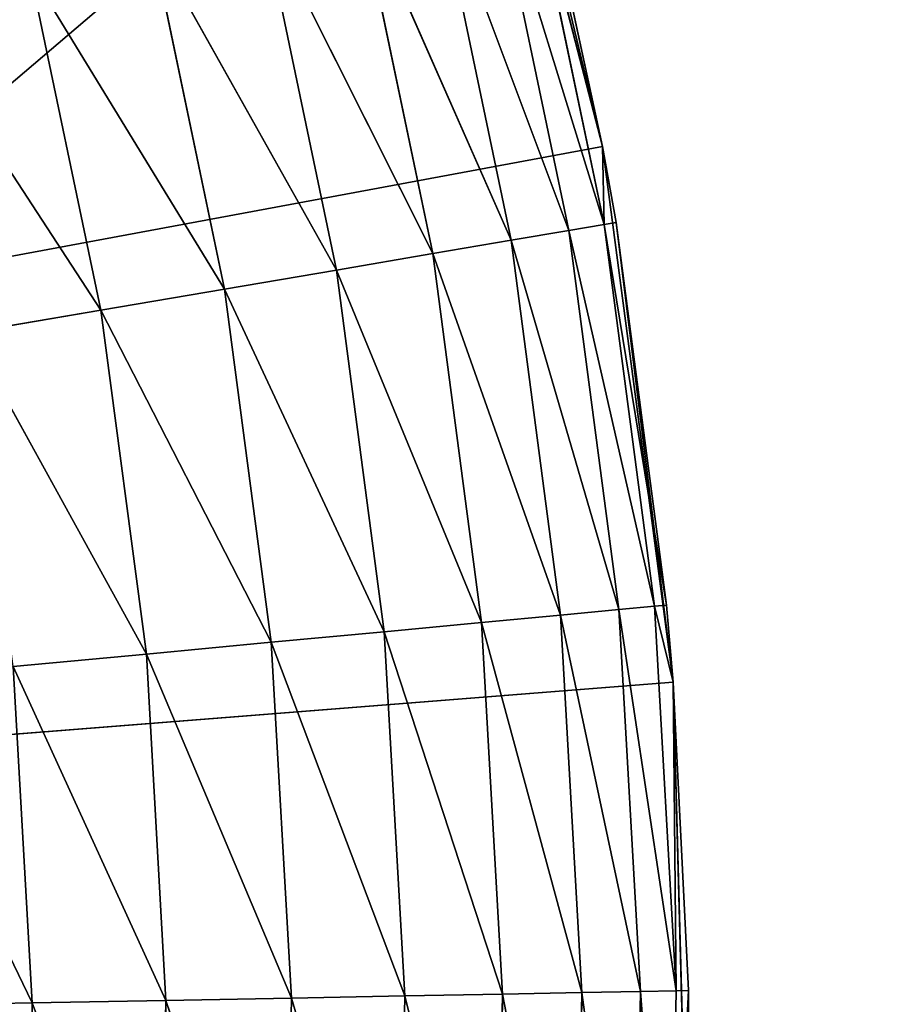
# Model space of a CAD drawing. Extents: x 0.1 to 25.1, y 0 to 8.
# Tile 561 of 582: x 23.696 to 23.807, y 2.186 to 2.31. Entities that reach past the tile are written whole.
import ezdxf

# ---------------------------------------------------------------- set-up
doc = ezdxf.new("R2010")
doc.units = 0
doc.header["$LTSCALE"] = 2.54
doc.layers.get('0').update_dxf_attribs({"color": 13, "linetype": 'CONTINUOUS'})

# ---------------------------------------------------------------- blocks, each defined once
blk = doc.blocks.new('P__KA__AZIENKOWA_DOCIA_25C')
at = {"color": 0}
for p, q in [((23.47495, 2.11488, 29.35), (25.13026, 3.52566, 29.35)), ((23.47495, 2.11488, 29.35), (25.13026, 3.52566, 29.35)), ((23.75342, 2.36051, 29.35), (23.76933, 2.29436, 29.35)), ((23.75342, 2.36051, 29.35), (23.76933, 2.29436, 29.35)), ((23.76933, 2.29436, 28.95), (23.75962, 2.332, 28.93264)), ((23.76933, 2.29436, 28.95), (23.75962, 2.332, 28.93264)), ((23.76954, 2.28453, 28.93264), (23.75962, 2.332, 28.93264)), ((23.76954, 2.28453, 28.93264), (23.75962, 2.332, 28.93264)), ((23.76933, 2.29436, 29.35), (23.76109, 2.33237, 28.95)), ((23.76933, 2.29436, 28.95), (23.76109, 2.33237, 28.95)), ((23.76933, 2.29436, 29.35), (23.76109, 2.33237, 28.95)), ((23.76933, 2.29436, 28.95), (23.76109, 2.33237, 28.95)), ((23.76954, 2.28453, 28.93264), (23.75524, 2.33091, 28.9158)), ((23.76954, 2.28453, 28.93264), (23.75524, 2.33091, 28.9158)), ((23.76509, 2.28378, 28.9158), (23.75524, 2.33091, 28.9158)), ((23.76509, 2.28378, 28.9158), (23.75524, 2.33091, 28.9158)), ((23.76509, 2.28378, 28.9158), (23.74809, 2.32914, 28.9)), ((23.76509, 2.28378, 28.9158), (23.74809, 2.32914, 28.9)), ((23.75783, 2.28254, 28.9), (23.74809, 2.32914, 28.9)), ((23.75783, 2.28254, 28.9), (23.74809, 2.32914, 28.9)), ((23.75783, 2.28254, 28.9), (23.73839, 2.32673, 28.88572)), ((23.75783, 2.28254, 28.9), (23.73839, 2.32673, 28.88572)), ((23.74797, 2.28086, 28.88572), (23.73839, 2.32673, 28.88572)), ((23.74797, 2.28086, 28.88572), (23.73839, 2.32673, 28.88572)), ((23.74797, 2.28086, 28.88572), (23.72642, 2.32376, 28.87339)), ((23.74797, 2.28086, 28.88572), (23.72642, 2.32376, 28.87339)), ((23.73582, 2.27879, 28.87339), (23.72642, 2.32376, 28.87339)), ((23.73582, 2.27879, 28.87339), (23.72642, 2.32376, 28.87339)), ((23.73582, 2.27879, 28.87339), (23.71257, 2.32031, 28.8634)), ((23.73582, 2.27879, 28.87339), (23.71257, 2.32031, 28.8634)), ((23.72175, 2.27639, 28.8634), (23.71257, 2.32031, 28.8634)), ((23.72175, 2.27639, 28.8634), (23.71257, 2.32031, 28.8634)), ((23.72175, 2.27639, 28.8634), (23.69723, 2.3165, 28.85603)), ((23.72175, 2.27639, 28.8634), (23.69723, 2.3165, 28.85603)), ((23.70617, 2.27374, 28.85603), (23.69723, 2.3165, 28.85603)), ((23.70617, 2.27374, 28.85603), (23.69723, 2.3165, 28.85603)), ((23.70617, 2.27374, 28.85603), (23.68089, 2.31245, 28.85152)), ((23.70617, 2.27374, 28.85603), (23.68089, 2.31245, 28.85152)), ((23.13026, 2.17566, 29.35), (23.76933, 2.29436, 29.35)), ((23.13026, 2.17566, 29.35), (23.76933, 2.29436, 29.35)), ((23.77104, 2.28479, 28.95), (23.76933, 2.29436, 29.35)), ((23.76933, 2.29436, 29.35), (23.77824, 2.22691, 29.35)), ((23.77104, 2.28479, 28.95), (23.76933, 2.29436, 29.35)), ((23.77104, 2.28479, 28.95), (23.76933, 2.29436, 28.95)), ((23.76933, 2.29436, 28.95), (23.76933, 2.29436, 29.35)), ((23.76933, 2.29436, 28.95), (23.76933, 2.29436, 29.35)), ((23.76933, 2.29436, 29.35), (23.77824, 2.22691, 29.35)), ((23.77104, 2.28479, 28.95), (23.76933, 2.29436, 28.95)), ((23.76954, 2.28453, 28.93264), (23.76933, 2.29436, 28.95)), ((23.76954, 2.28453, 28.93264), (23.76933, 2.29436, 28.95)), ((23.76509, 2.28378, 28.9158), (23.76954, 2.28453, 28.93264)), ((23.76509, 2.28378, 28.9158), (23.76954, 2.28453, 28.93264)), ((23.77104, 2.28479, 28.95), (23.76954, 2.28453, 28.93264)), ((23.77104, 2.28479, 28.95), (23.76954, 2.28453, 28.93264)), ((23.76954, 2.28453, 28.93264), (23.77589, 2.23646, 28.93264)), ((23.76954, 2.28453, 28.93264), (23.77589, 2.23646, 28.93264)), ((23.76954, 2.28453, 28.93264), (23.7774, 2.2366, 28.95)), ((23.76954, 2.28453, 28.93264), (23.7774, 2.2366, 28.95)), ((23.7774, 2.2366, 28.95), (23.77104, 2.28479, 28.95)), ((23.77104, 2.28479, 28.95), (23.77824, 2.22691, 29.35)), ((23.77104, 2.28479, 28.95), (23.77824, 2.22691, 29.35)), ((23.7774, 2.2366, 28.95), (23.77104, 2.28479, 28.95)), ((23.75783, 2.28254, 28.9), (23.76509, 2.28378, 28.9158)), ((23.75783, 2.28254, 28.9), (23.76509, 2.28378, 28.9158)), ((23.76509, 2.28378, 28.9158), (23.7714, 2.23603, 28.9158)), ((23.76509, 2.28378, 28.9158), (23.7714, 2.23603, 28.9158)), ((23.76509, 2.28378, 28.9158), (23.77589, 2.23646, 28.93264)), ((23.76509, 2.28378, 28.9158), (23.77589, 2.23646, 28.93264)), ((23.74797, 2.28086, 28.88572), (23.75783, 2.28254, 28.9)), ((23.74797, 2.28086, 28.88572), (23.75783, 2.28254, 28.9)), ((23.75783, 2.28254, 28.9), (23.76406, 2.23534, 28.9)), ((23.75783, 2.28254, 28.9), (23.76406, 2.23534, 28.9)), ((23.75783, 2.28254, 28.9), (23.7714, 2.23603, 28.9158)), ((23.75783, 2.28254, 28.9), (23.7714, 2.23603, 28.9158)), ((23.73582, 2.27879, 28.87339), (23.74797, 2.28086, 28.88572)), ((23.73582, 2.27879, 28.87339), (23.74797, 2.28086, 28.88572)), ((23.74797, 2.28086, 28.88572), (23.75411, 2.2344, 28.88572)), ((23.74797, 2.28086, 28.88572), (23.75411, 2.2344, 28.88572)), ((23.74797, 2.28086, 28.88572), (23.76406, 2.23534, 28.9)), ((23.74797, 2.28086, 28.88572), (23.76406, 2.23534, 28.9)), ((23.72175, 2.27639, 28.8634), (23.73582, 2.27879, 28.87339)), ((23.72175, 2.27639, 28.8634), (23.73582, 2.27879, 28.87339)), ((23.73582, 2.27879, 28.87339), (23.74184, 2.23325, 28.87339)), ((23.73582, 2.27879, 28.87339), (23.74184, 2.23325, 28.87339)), ((23.73582, 2.27879, 28.87339), (23.75411, 2.2344, 28.88572)), ((23.73582, 2.27879, 28.87339), (23.75411, 2.2344, 28.88572)), ((23.70617, 2.27374, 28.85603), (23.72175, 2.27639, 28.8634)), ((23.70617, 2.27374, 28.85603), (23.72175, 2.27639, 28.8634)), ((23.72175, 2.27639, 28.8634), (23.72762, 2.23191, 28.8634)), ((23.72175, 2.27639, 28.8634), (23.72762, 2.23191, 28.8634)), ((23.72175, 2.27639, 28.8634), (23.74184, 2.23325, 28.87339)), ((23.72175, 2.27639, 28.8634), (23.74184, 2.23325, 28.87339)), ((23.68958, 2.27091, 28.85152), (23.70617, 2.27374, 28.85603)), ((23.68958, 2.27091, 28.85152), (23.70617, 2.27374, 28.85603)), ((23.70617, 2.27374, 28.85603), (23.71189, 2.23043, 28.85603)), ((23.70617, 2.27374, 28.85603), (23.71189, 2.23043, 28.85603)), ((23.70617, 2.27374, 28.85603), (23.72762, 2.23191, 28.8634)), ((23.70617, 2.27374, 28.85603), (23.72762, 2.23191, 28.8634)), ((23.68958, 2.27091, 28.85152), (23.71189, 2.23043, 28.85603)), ((23.68958, 2.27091, 28.85152), (23.71189, 2.23043, 28.85603)), ((23.76406, 2.23534, 28.9), (23.7714, 2.23603, 28.9158)), ((23.76406, 2.23534, 28.9), (23.7714, 2.23603, 28.9158)), ((23.7714, 2.23603, 28.9158), (23.77589, 2.23646, 28.93264)), ((23.7714, 2.23603, 28.9158), (23.77589, 2.23646, 28.93264)), ((23.77863, 2.18804, 28.93264), (23.7714, 2.23603, 28.9158)), ((23.77863, 2.18804, 28.93264), (23.7714, 2.23603, 28.9158)), ((23.77412, 2.18795, 28.9158), (23.7714, 2.23603, 28.9158)), ((23.77412, 2.18795, 28.9158), (23.7714, 2.23603, 28.9158)), ((23.77589, 2.23646, 28.93264), (23.7774, 2.2366, 28.95)), ((23.77589, 2.23646, 28.93264), (23.7774, 2.2366, 28.95)), ((23.77824, 2.22691, 28.95), (23.77589, 2.23646, 28.93264)), ((23.77824, 2.22691, 28.95), (23.77589, 2.23646, 28.93264)), ((23.77863, 2.18804, 28.93264), (23.77589, 2.23646, 28.93264)), ((23.77863, 2.18804, 28.93264), (23.77589, 2.23646, 28.93264)), ((23.77824, 2.22691, 28.95), (23.7774, 2.2366, 28.95)), ((23.7774, 2.2366, 28.95), (23.77824, 2.22691, 29.35)), ((23.7774, 2.2366, 28.95), (23.77824, 2.22691, 29.35)), ((23.77824, 2.22691, 28.95), (23.7774, 2.2366, 28.95)), ((23.75411, 2.2344, 28.88572), (23.76406, 2.23534, 28.9)), ((23.75411, 2.2344, 28.88572), (23.76406, 2.23534, 28.9)), ((23.77412, 2.18795, 28.9158), (23.76406, 2.23534, 28.9)), ((23.77412, 2.18795, 28.9158), (23.76406, 2.23534, 28.9)), ((23.76675, 2.18781, 28.9), (23.76406, 2.23534, 28.9)), ((23.76675, 2.18781, 28.9), (23.76406, 2.23534, 28.9)), ((23.72762, 2.23191, 28.8634), (23.74184, 2.23325, 28.87339)), ((23.72762, 2.23191, 28.8634), (23.74184, 2.23325, 28.87339)), ((23.74184, 2.23325, 28.87339), (23.75411, 2.2344, 28.88572)), ((23.74184, 2.23325, 28.87339), (23.75411, 2.2344, 28.88572)), ((23.75676, 2.18762, 28.88572), (23.74184, 2.23325, 28.87339)), ((23.75676, 2.18762, 28.88572), (23.74184, 2.23325, 28.87339)), ((23.74443, 2.18738, 28.87339), (23.74184, 2.23325, 28.87339)), ((23.74443, 2.18738, 28.87339), (23.74184, 2.23325, 28.87339)), ((23.76675, 2.18781, 28.9), (23.75411, 2.2344, 28.88572)), ((23.76675, 2.18781, 28.9), (23.75411, 2.2344, 28.88572)), ((23.75676, 2.18762, 28.88572), (23.75411, 2.2344, 28.88572)), ((23.75676, 2.18762, 28.88572), (23.75411, 2.2344, 28.88572)), ((23.71189, 2.23043, 28.85603), (23.72762, 2.23191, 28.8634)), ((23.71189, 2.23043, 28.85603), (23.72762, 2.23191, 28.8634)), ((23.74443, 2.18738, 28.87339), (23.72762, 2.23191, 28.8634)), ((23.74443, 2.18738, 28.87339), (23.72762, 2.23191, 28.8634)), ((23.73016, 2.18711, 28.8634), (23.72762, 2.23191, 28.8634)), ((23.73016, 2.18711, 28.8634), (23.72762, 2.23191, 28.8634)), ((23.69513, 2.22885, 28.85152), (23.71189, 2.23043, 28.85603)), ((23.69513, 2.22885, 28.85152), (23.71189, 2.23043, 28.85603)), ((23.73016, 2.18711, 28.8634), (23.71189, 2.23043, 28.85603)), ((23.73016, 2.18711, 28.8634), (23.71189, 2.23043, 28.85603)), ((23.71436, 2.18681, 28.85603), (23.71189, 2.23043, 28.85603)), ((23.71436, 2.18681, 28.85603), (23.71189, 2.23043, 28.85603)), ((23.71436, 2.18681, 28.85603), (23.69513, 2.22885, 28.85152)), ((23.71436, 2.18681, 28.85603), (23.69513, 2.22885, 28.85152)), ((23.69753, 2.18649, 28.85152), (23.69513, 2.22885, 28.85152)), ((23.69753, 2.18649, 28.85152), (23.69513, 2.22885, 28.85152)), ((23.69753, 2.18649, 28.85152), (23.67784, 2.22722, 28.85)), ((23.69753, 2.18649, 28.85152), (23.67784, 2.22722, 28.85)), ((23.77824, 2.22691, 29.35), (23.13026, 2.17566, 29.35)), ((23.77824, 2.22691, 29.35), (23.13026, 2.17566, 29.35)), ((23.77824, 2.22691, 29.35), (23.77824, 2.22691, 28.95)), ((23.77824, 2.22691, 29.35), (23.77824, 2.22691, 28.95)), ((23.77824, 2.22691, 29.35), (23.78015, 2.18807, 28.95)), ((23.78015, 2.18807, 28.95), (23.77824, 2.22691, 28.95)), ((23.77824, 2.22691, 29.35), (23.78015, 2.18807, 28.95)), ((23.77824, 2.22691, 29.35), (23.78005, 2.1589, 29.35)), ((23.77824, 2.22691, 29.35), (23.78005, 2.1589, 29.35)), ((23.78015, 2.18807, 28.95), (23.77824, 2.22691, 28.95)), ((23.77863, 2.18804, 28.93264), (23.77824, 2.22691, 28.95)), ((23.77863, 2.18804, 28.93264), (23.77824, 2.22691, 28.95)), ((23.73016, 2.18711, 28.8634), (23.74443, 2.18738, 28.87339)), ((23.73016, 2.18711, 28.8634), (23.74443, 2.18738, 28.87339)), ((23.74443, 2.18738, 28.87339), (23.74359, 2.14146, 28.87339)), ((23.74443, 2.18738, 28.87339), (23.74359, 2.14146, 28.87339)), ((23.74443, 2.18738, 28.87339), (23.75676, 2.18762, 28.88572)), ((23.74443, 2.18738, 28.87339), (23.75676, 2.18762, 28.88572)), ((23.74443, 2.18738, 28.87339), (23.7559, 2.14077, 28.88572)), ((23.74443, 2.18738, 28.87339), (23.7559, 2.14077, 28.88572)), ((23.75676, 2.18762, 28.88572), (23.7559, 2.14077, 28.88572)), ((23.75676, 2.18762, 28.88572), (23.7559, 2.14077, 28.88572)), ((23.75676, 2.18762, 28.88572), (23.76675, 2.18781, 28.9)), ((23.75676, 2.18762, 28.88572), (23.76675, 2.18781, 28.9)), ((23.75676, 2.18762, 28.88572), (23.76588, 2.14021, 28.9)), ((23.75676, 2.18762, 28.88572), (23.76588, 2.14021, 28.9)), ((23.76675, 2.18781, 28.9), (23.76588, 2.14021, 28.9)), ((23.76675, 2.18781, 28.9), (23.76588, 2.14021, 28.9)), ((23.76675, 2.18781, 28.9), (23.77412, 2.18795, 28.9158)), ((23.76675, 2.18781, 28.9), (23.77412, 2.18795, 28.9158)), ((23.76675, 2.18781, 28.9), (23.77323, 2.1398, 28.9158)), ((23.76675, 2.18781, 28.9), (23.77323, 2.1398, 28.9158)), ((23.77412, 2.18795, 28.9158), (23.77323, 2.1398, 28.9158)), ((23.77412, 2.18795, 28.9158), (23.77323, 2.1398, 28.9158)), ((23.77412, 2.18795, 28.9158), (23.77863, 2.18804, 28.93264)), ((23.77412, 2.18795, 28.9158), (23.77863, 2.18804, 28.93264)), ((23.77412, 2.18795, 28.9158), (23.77774, 2.13955, 28.93264)), ((23.77412, 2.18795, 28.9158), (23.77774, 2.13955, 28.93264)), ((23.78015, 2.18807, 28.95), (23.77774, 2.13955, 28.93264)), ((23.78015, 2.18807, 28.95), (23.77774, 2.13955, 28.93264)), ((23.77863, 2.18804, 28.93264), (23.77774, 2.13955, 28.93264)), ((23.77863, 2.18804, 28.93264), (23.77774, 2.13955, 28.93264)), ((23.78015, 2.18807, 28.95), (23.77863, 2.18804, 28.93264)), ((23.78015, 2.18807, 28.95), (23.77863, 2.18804, 28.93264)), ((23.78005, 2.1589, 29.35), (23.78015, 2.18807, 28.95)), ((23.78005, 2.1589, 29.35), (23.78015, 2.18807, 28.95)), ((23.78005, 2.1589, 28.95), (23.78015, 2.18807, 28.95)), ((23.78005, 2.1589, 28.95), (23.78015, 2.18807, 28.95)), ((23.68017, 2.18616, 28.85), (23.69753, 2.18649, 28.85152)), ((23.68017, 2.18616, 28.85), (23.69753, 2.18649, 28.85152)), ((23.69753, 2.18649, 28.85152), (23.69675, 2.14407, 28.85152)), ((23.69753, 2.18649, 28.85152), (23.69675, 2.14407, 28.85152)), ((23.69753, 2.18649, 28.85152), (23.71436, 2.18681, 28.85603)), ((23.69753, 2.18649, 28.85152), (23.71436, 2.18681, 28.85603)), ((23.69753, 2.18649, 28.85152), (23.71356, 2.14313, 28.85603)), ((23.69753, 2.18649, 28.85152), (23.71356, 2.14313, 28.85603)), ((23.71436, 2.18681, 28.85603), (23.71356, 2.14313, 28.85603)), ((23.71436, 2.18681, 28.85603), (23.71356, 2.14313, 28.85603)), ((23.71436, 2.18681, 28.85603), (23.73016, 2.18711, 28.8634)), ((23.71436, 2.18681, 28.85603), (23.73016, 2.18711, 28.8634)), ((23.71436, 2.18681, 28.85603), (23.72933, 2.14225, 28.8634)), ((23.71436, 2.18681, 28.85603), (23.72933, 2.14225, 28.8634)), ((23.73016, 2.18711, 28.8634), (23.72933, 2.14225, 28.8634)), ((23.73016, 2.18711, 28.8634), (23.72933, 2.14225, 28.8634)), ((23.73016, 2.18711, 28.8634), (23.74359, 2.14146, 28.87339)), ((23.73016, 2.18711, 28.8634), (23.74359, 2.14146, 28.87339))]:
    blk.add_line(p, q, dxfattribs=at)
mesh = blk.add_polyface(dxfattribs=at)
corners = [(25.13026, 0.32566, 20.5), (0.13026, 0.32566, 20.5), (0.63026, 8.02566, 20.5)]
mesh.append_faces([[corners[k] for k in face] for face in [(0, 1, 2)]], dxfattribs={"color": 0})
mesh = blk.add_polyface(dxfattribs=at)
corners = [(24.63026, 8.02566, 20.65), (0.63026, 8.02566, 20.65), (0.13026, 0.32566, 20.65)]
mesh.append_faces([[corners[k] for k in face] for face in [(0, 1, 2)]], dxfattribs={"color": 0})
mesh = blk.add_polyface(dxfattribs=at)
corners = [(25.13026, 0.32566, 20.65), (24.63026, 8.02566, 20.65), (0.13026, 0.32566, 20.65)]
mesh.append_faces([[corners[k] for k in face] for face in [(0, 1, 2)]], dxfattribs={"color": 0})
mesh = blk.add_polyface(dxfattribs=at)
corners = [(25.13026, 0.32566, 20.5), (0.63026, 8.02566, 20.5), (24.63026, 8.02566, 20.5)]
mesh.append_faces([[corners[k] for k in face] for face in [(0, 1, 2)]], dxfattribs={"color": 0})
mesh = blk.add_polyface(dxfattribs=at)
corners = [(25.13026, 3.52566, 29.5), (23.43337, 2.35066, 29.5), (23.45916, 2.29536, 29.5)]
mesh.append_faces([[corners[k] for k in face] for face in [(0, 1, 2)]], dxfattribs={"color": 0})
mesh = blk.add_polyface(dxfattribs=at)
corners = [(25.13026, 3.52566, 29.35), (23.45916, 2.29536, 29.35), (23.43337, 2.35066, 29.35)]
mesh.append_faces([[corners[k] for k in face] for face in [(0, 1, 2)]], dxfattribs={"color": 0})
mesh = blk.add_polyface(dxfattribs=at)
corners = [(25.13026, 3.52566, 29.5), (23.45916, 2.29536, 29.5), (23.47495, 2.23643, 29.5)]
mesh.append_faces([[corners[k] for k in face] for face in [(0, 1, 2)]], dxfattribs={"color": 0})
mesh = blk.add_polyface(dxfattribs=at)
corners = [(25.13026, 3.52566, 29.35), (23.47495, 2.23643, 29.35), (23.45916, 2.29536, 29.35)]
mesh.append_faces([[corners[k] for k in face] for face in [(0, 1, 2)]], dxfattribs={"color": 0})
mesh = blk.add_polyface(dxfattribs=at)
corners = [(25.13026, 3.52566, 29.5), (23.47495, 2.23643, 29.5), (23.48026, 2.17566, 29.5)]
mesh.append_faces([[corners[k] for k in face] for face in [(0, 1, 2)]], dxfattribs={"color": 0})
mesh = blk.add_polyface(dxfattribs=at)
corners = [(25.13026, 0.32566, 29.35), (23.47495, 2.11488, 29.35), (25.13026, 3.52566, 29.35)]
mesh.append_faces([[corners[k] for k in face] for face in [(0, 1, 2)]], dxfattribs={"color": 0})
mesh = blk.add_polyface(dxfattribs=at)
corners = [(25.13026, 3.52566, 29.35), (23.47495, 2.11488, 29.35), (23.48026, 2.17566, 29.35)]
mesh.append_faces([[corners[k] for k in face] for face in [(0, 1, 2)]], dxfattribs={"color": 0})
mesh = blk.add_polyface(dxfattribs=at)
corners = [(25.13026, 3.52566, 29.35), (23.48026, 2.17566, 29.35), (23.47495, 2.23643, 29.35)]
mesh.append_faces([[corners[k] for k in face] for face in [(0, 1, 2)]], dxfattribs={"color": 0})
mesh = blk.add_polyface(dxfattribs=at)
corners = [(25.13026, 3.52566, 29.5), (23.48026, 2.17566, 29.5), (25.13026, 0.32566, 29.5)]
mesh.append_faces([[corners[k] for k in face] for face in [(0, 1, 2)]], dxfattribs={"color": 0})
mesh = blk.add_polyface(dxfattribs=at)
corners = [(23.70137, 2.48603, 29.35), (23.6658, 2.54403, 29.35), (23.13026, 2.17566, 29.35)]
mesh.append_faces([[corners[k] for k in face] for face in [(0, 1, 2)]], dxfattribs={"color": 0})
mesh = blk.add_polyface(dxfattribs=at)
corners = [(23.73069, 2.42464, 29.35), (23.70137, 2.48603, 29.35), (23.13026, 2.17566, 29.35)]
mesh.append_faces([[corners[k] for k in face] for face in [(0, 1, 2)]], dxfattribs={"color": 0})
mesh = blk.add_polyface(dxfattribs=at)
corners = [(23.75342, 2.36051, 29.35), (23.73069, 2.42464, 29.35), (23.13026, 2.17566, 29.35)]
mesh.append_faces([[corners[k] for k in face] for face in [(0, 1, 2)]], dxfattribs={"color": 0})
mesh = blk.add_polyface(dxfattribs=at)
corners = [(23.76933, 2.29436, 29.35), (23.75342, 2.36051, 29.35), (23.13026, 2.17566, 29.35)]
mesh.append_faces([[corners[k] for k in face] for face in [(0, 1, 2)]], dxfattribs={"color": 0})
mesh = blk.add_polyface(dxfattribs=at)
corners = [(23.75342, 2.36051, 29.35), (23.76933, 2.29436, 29.35), (23.76109, 2.33237, 28.95)]
mesh.append_faces([[corners[k] for k in face] for face in [(0, 1, 2)]], dxfattribs={"color": 0})
mesh = blk.add_polyface(dxfattribs=at)
corners = [(23.75962, 2.332, 28.93264), (23.76954, 2.28453, 28.93264), (23.75524, 2.33091, 28.9158)]
mesh.append_faces([[corners[k] for k in face] for face in [(0, 1, 2)]], dxfattribs={"color": 0})
mesh = blk.add_polyface(dxfattribs=at)
corners = [(23.76109, 2.33237, 28.95), (23.76933, 2.29436, 28.95), (23.75962, 2.332, 28.93264)]
mesh.append_faces([[corners[k] for k in face] for face in [(0, 1, 2)]], dxfattribs={"color": 0})
mesh = blk.add_polyface(dxfattribs=at)
corners = [(23.75962, 2.332, 28.93264), (23.76933, 2.29436, 28.95), (23.76954, 2.28453, 28.93264)]
mesh.append_faces([[corners[k] for k in face] for face in [(0, 1, 2)]], dxfattribs={"color": 0})
mesh = blk.add_polyface(dxfattribs=at)
corners = [(23.76109, 2.33237, 28.95), (23.76933, 2.29436, 29.35), (23.76933, 2.29436, 28.95)]
mesh.append_faces([[corners[k] for k in face] for face in [(0, 1, 2)]], dxfattribs={"color": 0})
mesh = blk.add_polyface(dxfattribs=at)
corners = [(23.75524, 2.33091, 28.9158), (23.76509, 2.28378, 28.9158), (23.74809, 2.32914, 28.9)]
mesh.append_faces([[corners[k] for k in face] for face in [(0, 1, 2)]], dxfattribs={"color": 0})
mesh = blk.add_polyface(dxfattribs=at)
corners = [(23.75524, 2.33091, 28.9158), (23.76954, 2.28453, 28.93264), (23.76509, 2.28378, 28.9158)]
mesh.append_faces([[corners[k] for k in face] for face in [(0, 1, 2)]], dxfattribs={"color": 0})
mesh = blk.add_polyface(dxfattribs=at)
corners = [(23.74809, 2.32914, 28.9), (23.75783, 2.28254, 28.9), (23.73839, 2.32673, 28.88572)]
mesh.append_faces([[corners[k] for k in face] for face in [(0, 1, 2)]], dxfattribs={"color": 0})
mesh = blk.add_polyface(dxfattribs=at)
corners = [(23.74809, 2.32914, 28.9), (23.76509, 2.28378, 28.9158), (23.75783, 2.28254, 28.9)]
mesh.append_faces([[corners[k] for k in face] for face in [(0, 1, 2)]], dxfattribs={"color": 0})
mesh = blk.add_polyface(dxfattribs=at)
corners = [(23.74797, 2.28086, 28.88572), (23.72642, 2.32376, 28.87339), (23.73839, 2.32673, 28.88572)]
mesh.append_faces([[corners[k] for k in face] for face in [(0, 1, 2)]], dxfattribs={"color": 0})
mesh = blk.add_polyface(dxfattribs=at)
corners = [(23.73839, 2.32673, 28.88572), (23.75783, 2.28254, 28.9), (23.74797, 2.28086, 28.88572)]
mesh.append_faces([[corners[k] for k in face] for face in [(0, 1, 2)]], dxfattribs={"color": 0})
mesh = blk.add_polyface(dxfattribs=at)
corners = [(23.73582, 2.27879, 28.87339), (23.71257, 2.32031, 28.8634), (23.72642, 2.32376, 28.87339)]
mesh.append_faces([[corners[k] for k in face] for face in [(0, 1, 2)]], dxfattribs={"color": 0})
mesh = blk.add_polyface(dxfattribs=at)
corners = [(23.74797, 2.28086, 28.88572), (23.73582, 2.27879, 28.87339), (23.72642, 2.32376, 28.87339)]
mesh.append_faces([[corners[k] for k in face] for face in [(0, 1, 2)]], dxfattribs={"color": 0})
mesh = blk.add_polyface(dxfattribs=at)
corners = [(23.72175, 2.27639, 28.8634), (23.69723, 2.3165, 28.85603), (23.71257, 2.32031, 28.8634)]
mesh.append_faces([[corners[k] for k in face] for face in [(0, 1, 2)]], dxfattribs={"color": 0})
mesh = blk.add_polyface(dxfattribs=at)
corners = [(23.73582, 2.27879, 28.87339), (23.72175, 2.27639, 28.8634), (23.71257, 2.32031, 28.8634)]
mesh.append_faces([[corners[k] for k in face] for face in [(0, 1, 2)]], dxfattribs={"color": 0})
mesh = blk.add_polyface(dxfattribs=at)
corners = [(23.70617, 2.27374, 28.85603), (23.68089, 2.31245, 28.85152), (23.69723, 2.3165, 28.85603)]
mesh.append_faces([[corners[k] for k in face] for face in [(0, 1, 2)]], dxfattribs={"color": 0})
mesh = blk.add_polyface(dxfattribs=at)
corners = [(23.72175, 2.27639, 28.8634), (23.70617, 2.27374, 28.85603), (23.69723, 2.3165, 28.85603)]
mesh.append_faces([[corners[k] for k in face] for face in [(0, 1, 2)]], dxfattribs={"color": 0})
mesh = blk.add_polyface(dxfattribs=at)
corners = [(23.70617, 2.27374, 28.85603), (23.68958, 2.27091, 28.85152), (23.68089, 2.31245, 28.85152)]
mesh.append_faces([[corners[k] for k in face] for face in [(0, 1, 2)]], dxfattribs={"color": 0})
mesh = blk.add_polyface(dxfattribs=at)
corners = [(23.77824, 2.22691, 29.35), (23.76933, 2.29436, 29.35), (23.13026, 2.17566, 29.35)]
mesh.append_faces([[corners[k] for k in face] for face in [(0, 1, 2)]], dxfattribs={"color": 0})
mesh = blk.add_polyface(dxfattribs=at)
corners = [(23.76933, 2.29436, 29.35), (23.77824, 2.22691, 29.35), (23.77104, 2.28479, 28.95)]
mesh.append_faces([[corners[k] for k in face] for face in [(0, 1, 2)]], dxfattribs={"color": 0})
mesh = blk.add_polyface(dxfattribs=at)
corners = [(23.76933, 2.29436, 29.35), (23.77104, 2.28479, 28.95), (23.76933, 2.29436, 28.95)]
mesh.append_faces([[corners[k] for k in face] for face in [(0, 1, 2)]], dxfattribs={"color": 0})
mesh = blk.add_polyface(dxfattribs=at)
corners = [(23.76933, 2.29436, 28.95), (23.77104, 2.28479, 28.95), (23.76954, 2.28453, 28.93264)]
mesh.append_faces([[corners[k] for k in face] for face in [(0, 1, 2)]], dxfattribs={"color": 0})
mesh = blk.add_polyface(dxfattribs=at)
corners = [(23.76954, 2.28453, 28.93264), (23.77589, 2.23646, 28.93264), (23.76509, 2.28378, 28.9158)]
mesh.append_faces([[corners[k] for k in face] for face in [(0, 1, 2)]], dxfattribs={"color": 0})
mesh = blk.add_polyface(dxfattribs=at)
corners = [(23.77104, 2.28479, 28.95), (23.7774, 2.2366, 28.95), (23.76954, 2.28453, 28.93264)]
mesh.append_faces([[corners[k] for k in face] for face in [(0, 1, 2)]], dxfattribs={"color": 0})
mesh = blk.add_polyface(dxfattribs=at)
corners = [(23.76954, 2.28453, 28.93264), (23.7774, 2.2366, 28.95), (23.77589, 2.23646, 28.93264)]
mesh.append_faces([[corners[k] for k in face] for face in [(0, 1, 2)]], dxfattribs={"color": 0})
mesh = blk.add_polyface(dxfattribs=at)
corners = [(23.77104, 2.28479, 28.95), (23.77824, 2.22691, 29.35), (23.7774, 2.2366, 28.95)]
mesh.append_faces([[corners[k] for k in face] for face in [(0, 1, 2)]], dxfattribs={"color": 0})
mesh = blk.add_polyface(dxfattribs=at)
corners = [(23.76509, 2.28378, 28.9158), (23.7714, 2.23603, 28.9158), (23.75783, 2.28254, 28.9)]
mesh.append_faces([[corners[k] for k in face] for face in [(0, 1, 2)]], dxfattribs={"color": 0})
mesh = blk.add_polyface(dxfattribs=at)
corners = [(23.76509, 2.28378, 28.9158), (23.77589, 2.23646, 28.93264), (23.7714, 2.23603, 28.9158)]
mesh.append_faces([[corners[k] for k in face] for face in [(0, 1, 2)]], dxfattribs={"color": 0})
mesh = blk.add_polyface(dxfattribs=at)
corners = [(23.75783, 2.28254, 28.9), (23.76406, 2.23534, 28.9), (23.74797, 2.28086, 28.88572)]
mesh.append_faces([[corners[k] for k in face] for face in [(0, 1, 2)]], dxfattribs={"color": 0})
mesh = blk.add_polyface(dxfattribs=at)
corners = [(23.75783, 2.28254, 28.9), (23.7714, 2.23603, 28.9158), (23.76406, 2.23534, 28.9)]
mesh.append_faces([[corners[k] for k in face] for face in [(0, 1, 2)]], dxfattribs={"color": 0})
mesh = blk.add_polyface(dxfattribs=at)
corners = [(23.75411, 2.2344, 28.88572), (23.73582, 2.27879, 28.87339), (23.74797, 2.28086, 28.88572)]
mesh.append_faces([[corners[k] for k in face] for face in [(0, 1, 2)]], dxfattribs={"color": 0})
mesh = blk.add_polyface(dxfattribs=at)
corners = [(23.74797, 2.28086, 28.88572), (23.76406, 2.23534, 28.9), (23.75411, 2.2344, 28.88572)]
mesh.append_faces([[corners[k] for k in face] for face in [(0, 1, 2)]], dxfattribs={"color": 0})
mesh = blk.add_polyface(dxfattribs=at)
corners = [(23.74184, 2.23325, 28.87339), (23.72175, 2.27639, 28.8634), (23.73582, 2.27879, 28.87339)]
mesh.append_faces([[corners[k] for k in face] for face in [(0, 1, 2)]], dxfattribs={"color": 0})
mesh = blk.add_polyface(dxfattribs=at)
corners = [(23.75411, 2.2344, 28.88572), (23.74184, 2.23325, 28.87339), (23.73582, 2.27879, 28.87339)]
mesh.append_faces([[corners[k] for k in face] for face in [(0, 1, 2)]], dxfattribs={"color": 0})
mesh = blk.add_polyface(dxfattribs=at)
corners = [(23.72762, 2.23191, 28.8634), (23.70617, 2.27374, 28.85603), (23.72175, 2.27639, 28.8634)]
mesh.append_faces([[corners[k] for k in face] for face in [(0, 1, 2)]], dxfattribs={"color": 0})
mesh = blk.add_polyface(dxfattribs=at)
corners = [(23.74184, 2.23325, 28.87339), (23.72762, 2.23191, 28.8634), (23.72175, 2.27639, 28.8634)]
mesh.append_faces([[corners[k] for k in face] for face in [(0, 1, 2)]], dxfattribs={"color": 0})
mesh = blk.add_polyface(dxfattribs=at)
corners = [(23.71189, 2.23043, 28.85603), (23.68958, 2.27091, 28.85152), (23.70617, 2.27374, 28.85603)]
mesh.append_faces([[corners[k] for k in face] for face in [(0, 1, 2)]], dxfattribs={"color": 0})
mesh = blk.add_polyface(dxfattribs=at)
corners = [(23.72762, 2.23191, 28.8634), (23.71189, 2.23043, 28.85603), (23.70617, 2.27374, 28.85603)]
mesh.append_faces([[corners[k] for k in face] for face in [(0, 1, 2)]], dxfattribs={"color": 0})
mesh = blk.add_polyface(dxfattribs=at)
corners = [(23.71189, 2.23043, 28.85603), (23.69513, 2.22885, 28.85152), (23.68958, 2.27091, 28.85152)]
mesh.append_faces([[corners[k] for k in face] for face in [(0, 1, 2)]], dxfattribs={"color": 0})
mesh = blk.add_polyface(dxfattribs=at)
corners = [(23.7714, 2.23603, 28.9158), (23.77412, 2.18795, 28.9158), (23.76406, 2.23534, 28.9)]
mesh.append_faces([[corners[k] for k in face] for face in [(0, 1, 2)]], dxfattribs={"color": 0})
mesh = blk.add_polyface(dxfattribs=at)
corners = [(23.77589, 2.23646, 28.93264), (23.77863, 2.18804, 28.93264), (23.7714, 2.23603, 28.9158)]
mesh.append_faces([[corners[k] for k in face] for face in [(0, 1, 2)]], dxfattribs={"color": 0})
mesh = blk.add_polyface(dxfattribs=at)
corners = [(23.7714, 2.23603, 28.9158), (23.77863, 2.18804, 28.93264), (23.77412, 2.18795, 28.9158)]
mesh.append_faces([[corners[k] for k in face] for face in [(0, 1, 2)]], dxfattribs={"color": 0})
mesh = blk.add_polyface(dxfattribs=at)
corners = [(23.7774, 2.2366, 28.95), (23.77824, 2.22691, 28.95), (23.77589, 2.23646, 28.93264)]
mesh.append_faces([[corners[k] for k in face] for face in [(0, 1, 2)]], dxfattribs={"color": 0})
mesh = blk.add_polyface(dxfattribs=at)
corners = [(23.77589, 2.23646, 28.93264), (23.77824, 2.22691, 28.95), (23.77863, 2.18804, 28.93264)]
mesh.append_faces([[corners[k] for k in face] for face in [(0, 1, 2)]], dxfattribs={"color": 0})
mesh = blk.add_polyface(dxfattribs=at)
corners = [(23.7774, 2.2366, 28.95), (23.77824, 2.22691, 29.35), (23.77824, 2.22691, 28.95)]
mesh.append_faces([[corners[k] for k in face] for face in [(0, 1, 2)]], dxfattribs={"color": 0})
mesh = blk.add_polyface(dxfattribs=at)
corners = [(23.76406, 2.23534, 28.9), (23.76675, 2.18781, 28.9), (23.75411, 2.2344, 28.88572)]
mesh.append_faces([[corners[k] for k in face] for face in [(0, 1, 2)]], dxfattribs={"color": 0})
mesh = blk.add_polyface(dxfattribs=at)
corners = [(23.76406, 2.23534, 28.9), (23.77412, 2.18795, 28.9158), (23.76675, 2.18781, 28.9)]
mesh.append_faces([[corners[k] for k in face] for face in [(0, 1, 2)]], dxfattribs={"color": 0})
mesh = blk.add_polyface(dxfattribs=at)
corners = [(23.74443, 2.18738, 28.87339), (23.72762, 2.23191, 28.8634), (23.74184, 2.23325, 28.87339)]
mesh.append_faces([[corners[k] for k in face] for face in [(0, 1, 2)]], dxfattribs={"color": 0})
mesh = blk.add_polyface(dxfattribs=at)
corners = [(23.75676, 2.18762, 28.88572), (23.74184, 2.23325, 28.87339), (23.75411, 2.2344, 28.88572)]
mesh.append_faces([[corners[k] for k in face] for face in [(0, 1, 2)]], dxfattribs={"color": 0})
mesh = blk.add_polyface(dxfattribs=at)
corners = [(23.75676, 2.18762, 28.88572), (23.74443, 2.18738, 28.87339), (23.74184, 2.23325, 28.87339)]
mesh.append_faces([[corners[k] for k in face] for face in [(0, 1, 2)]], dxfattribs={"color": 0})
mesh = blk.add_polyface(dxfattribs=at)
corners = [(23.75411, 2.2344, 28.88572), (23.76675, 2.18781, 28.9), (23.75676, 2.18762, 28.88572)]
mesh.append_faces([[corners[k] for k in face] for face in [(0, 1, 2)]], dxfattribs={"color": 0})
mesh = blk.add_polyface(dxfattribs=at)
corners = [(23.73016, 2.18711, 28.8634), (23.71189, 2.23043, 28.85603), (23.72762, 2.23191, 28.8634)]
mesh.append_faces([[corners[k] for k in face] for face in [(0, 1, 2)]], dxfattribs={"color": 0})
mesh = blk.add_polyface(dxfattribs=at)
corners = [(23.74443, 2.18738, 28.87339), (23.73016, 2.18711, 28.8634), (23.72762, 2.23191, 28.8634)]
mesh.append_faces([[corners[k] for k in face] for face in [(0, 1, 2)]], dxfattribs={"color": 0})
mesh = blk.add_polyface(dxfattribs=at)
corners = [(23.71436, 2.18681, 28.85603), (23.69513, 2.22885, 28.85152), (23.71189, 2.23043, 28.85603)]
mesh.append_faces([[corners[k] for k in face] for face in [(0, 1, 2)]], dxfattribs={"color": 0})
mesh = blk.add_polyface(dxfattribs=at)
corners = [(23.73016, 2.18711, 28.8634), (23.71436, 2.18681, 28.85603), (23.71189, 2.23043, 28.85603)]
mesh.append_faces([[corners[k] for k in face] for face in [(0, 1, 2)]], dxfattribs={"color": 0})
mesh = blk.add_polyface(dxfattribs=at)
corners = [(23.69753, 2.18649, 28.85152), (23.67784, 2.22722, 28.85), (23.69513, 2.22885, 28.85152)]
mesh.append_faces([[corners[k] for k in face] for face in [(0, 1, 2)]], dxfattribs={"color": 0})
mesh = blk.add_polyface(dxfattribs=at)
corners = [(23.71436, 2.18681, 28.85603), (23.69753, 2.18649, 28.85152), (23.69513, 2.22885, 28.85152)]
mesh.append_faces([[corners[k] for k in face] for face in [(0, 1, 2)]], dxfattribs={"color": 0})
mesh = blk.add_polyface(dxfattribs=at)
corners = [(23.69753, 2.18649, 28.85152), (23.68017, 2.18616, 28.85), (23.67784, 2.22722, 28.85)]
mesh.append_faces([[corners[k] for k in face] for face in [(0, 1, 2)]], dxfattribs={"color": 0})
mesh = blk.add_polyface(dxfattribs=at)
corners = [(23.78005, 2.1589, 29.35), (23.77824, 2.22691, 29.35), (23.13026, 2.17566, 29.35)]
mesh.append_faces([[corners[k] for k in face] for face in [(0, 1, 2)]], dxfattribs={"color": 0})
mesh = blk.add_polyface(dxfattribs=at)
corners = [(23.77824, 2.22691, 29.35), (23.78015, 2.18807, 28.95), (23.77824, 2.22691, 28.95)]
mesh.append_faces([[corners[k] for k in face] for face in [(0, 1, 2)]], dxfattribs={"color": 0})
mesh = blk.add_polyface(dxfattribs=at)
corners = [(23.77824, 2.22691, 29.35), (23.78005, 2.1589, 29.35), (23.78015, 2.18807, 28.95)]
mesh.append_faces([[corners[k] for k in face] for face in [(0, 1, 2)]], dxfattribs={"color": 0})
mesh = blk.add_polyface(dxfattribs=at)
corners = [(23.77824, 2.22691, 28.95), (23.78015, 2.18807, 28.95), (23.77863, 2.18804, 28.93264)]
mesh.append_faces([[corners[k] for k in face] for face in [(0, 1, 2)]], dxfattribs={"color": 0})
mesh = blk.add_polyface(dxfattribs=at)
corners = [(23.74443, 2.18738, 28.87339), (23.74359, 2.14146, 28.87339), (23.73016, 2.18711, 28.8634)]
mesh.append_faces([[corners[k] for k in face] for face in [(0, 1, 2)]], dxfattribs={"color": 0})
mesh = blk.add_polyface(dxfattribs=at)
corners = [(23.74443, 2.18738, 28.87339), (23.7559, 2.14077, 28.88572), (23.74359, 2.14146, 28.87339)]
mesh.append_faces([[corners[k] for k in face] for face in [(0, 1, 2)]], dxfattribs={"color": 0})
mesh = blk.add_polyface(dxfattribs=at)
corners = [(23.75676, 2.18762, 28.88572), (23.7559, 2.14077, 28.88572), (23.74443, 2.18738, 28.87339)]
mesh.append_faces([[corners[k] for k in face] for face in [(0, 1, 2)]], dxfattribs={"color": 0})
mesh = blk.add_polyface(dxfattribs=at)
corners = [(23.75676, 2.18762, 28.88572), (23.76588, 2.14021, 28.9), (23.7559, 2.14077, 28.88572)]
mesh.append_faces([[corners[k] for k in face] for face in [(0, 1, 2)]], dxfattribs={"color": 0})
mesh = blk.add_polyface(dxfattribs=at)
corners = [(23.76675, 2.18781, 28.9), (23.76588, 2.14021, 28.9), (23.75676, 2.18762, 28.88572)]
mesh.append_faces([[corners[k] for k in face] for face in [(0, 1, 2)]], dxfattribs={"color": 0})
mesh = blk.add_polyface(dxfattribs=at)
corners = [(23.76675, 2.18781, 28.9), (23.77323, 2.1398, 28.9158), (23.76588, 2.14021, 28.9)]
mesh.append_faces([[corners[k] for k in face] for face in [(0, 1, 2)]], dxfattribs={"color": 0})
mesh = blk.add_polyface(dxfattribs=at)
corners = [(23.77412, 2.18795, 28.9158), (23.77323, 2.1398, 28.9158), (23.76675, 2.18781, 28.9)]
mesh.append_faces([[corners[k] for k in face] for face in [(0, 1, 2)]], dxfattribs={"color": 0})
mesh = blk.add_polyface(dxfattribs=at)
corners = [(23.77412, 2.18795, 28.9158), (23.77774, 2.13955, 28.93264), (23.77323, 2.1398, 28.9158)]
mesh.append_faces([[corners[k] for k in face] for face in [(0, 1, 2)]], dxfattribs={"color": 0})
mesh = blk.add_polyface(dxfattribs=at)
corners = [(23.77863, 2.18804, 28.93264), (23.77774, 2.13955, 28.93264), (23.77412, 2.18795, 28.9158)]
mesh.append_faces([[corners[k] for k in face] for face in [(0, 1, 2)]], dxfattribs={"color": 0})
mesh = blk.add_polyface(dxfattribs=at)
corners = [(23.78015, 2.18807, 28.95), (23.77774, 2.13955, 28.93264), (23.77863, 2.18804, 28.93264)]
mesh.append_faces([[corners[k] for k in face] for face in [(0, 1, 2)]], dxfattribs={"color": 0})
mesh = blk.add_polyface(dxfattribs=at)
corners = [(23.78015, 2.18807, 28.95), (23.78005, 2.1589, 28.95), (23.77774, 2.13955, 28.93264)]
mesh.append_faces([[corners[k] for k in face] for face in [(0, 1, 2)]], dxfattribs={"color": 0})
mesh = blk.add_polyface(dxfattribs=at)
corners = [(23.78015, 2.18807, 28.95), (23.78005, 2.1589, 29.35), (23.78005, 2.1589, 28.95)]
mesh.append_faces([[corners[k] for k in face] for face in [(0, 1, 2)]], dxfattribs={"color": 0})
mesh = blk.add_polyface(dxfattribs=at)
corners = [(23.69753, 2.18649, 28.85152), (23.69675, 2.14407, 28.85152), (23.68017, 2.18616, 28.85)]
mesh.append_faces([[corners[k] for k in face] for face in [(0, 1, 2)]], dxfattribs={"color": 0})
mesh = blk.add_polyface(dxfattribs=at)
corners = [(23.71356, 2.14313, 28.85603), (23.69675, 2.14407, 28.85152), (23.69753, 2.18649, 28.85152)]
mesh.append_faces([[corners[k] for k in face] for face in [(0, 1, 2)]], dxfattribs={"color": 0})
mesh = blk.add_polyface(dxfattribs=at)
corners = [(23.71436, 2.18681, 28.85603), (23.71356, 2.14313, 28.85603), (23.69753, 2.18649, 28.85152)]
mesh.append_faces([[corners[k] for k in face] for face in [(0, 1, 2)]], dxfattribs={"color": 0})
mesh = blk.add_polyface(dxfattribs=at)
corners = [(23.72933, 2.14225, 28.8634), (23.71356, 2.14313, 28.85603), (23.71436, 2.18681, 28.85603)]
mesh.append_faces([[corners[k] for k in face] for face in [(0, 1, 2)]], dxfattribs={"color": 0})
mesh = blk.add_polyface(dxfattribs=at)
corners = [(23.73016, 2.18711, 28.8634), (23.72933, 2.14225, 28.8634), (23.71436, 2.18681, 28.85603)]
mesh.append_faces([[corners[k] for k in face] for face in [(0, 1, 2)]], dxfattribs={"color": 0})
mesh = blk.add_polyface(dxfattribs=at)
corners = [(23.74359, 2.14146, 28.87339), (23.72933, 2.14225, 28.8634), (23.73016, 2.18711, 28.8634)]
mesh.append_faces([[corners[k] for k in face] for face in [(0, 1, 2)]], dxfattribs={"color": 0})

msp = doc.modelspace()

# ---------------------------------------------------------------- block references
at = {"color": 0}
msp.add_blockref('P__KA__AZIENKOWA_DOCIA_25C', (0, 0), dxfattribs=at)

doc.saveas('drawing.dxf')
